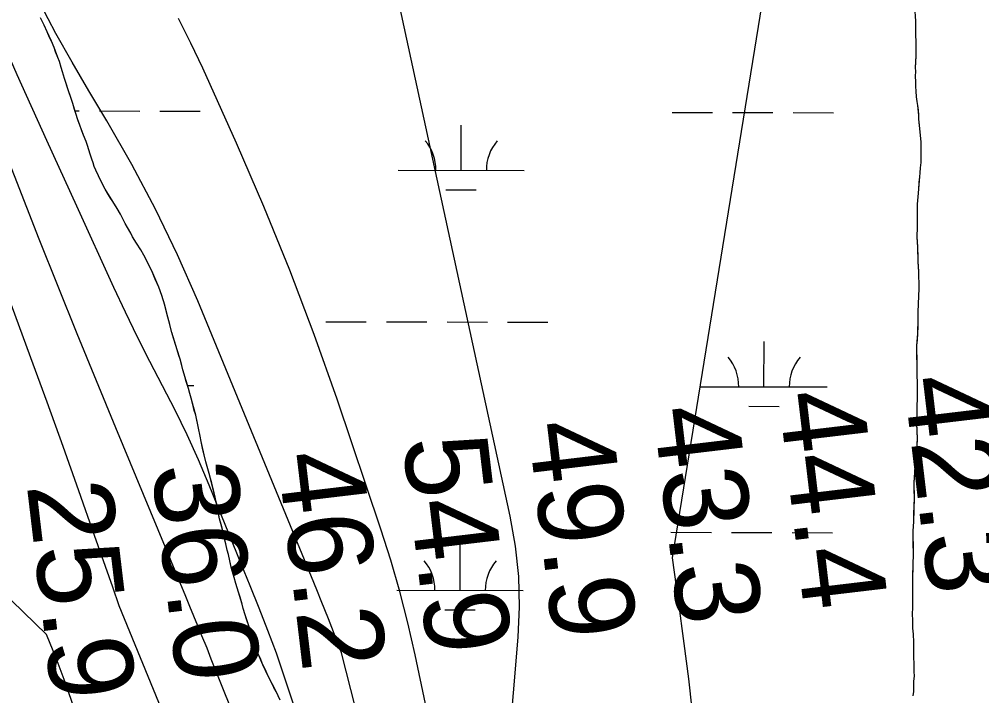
# Model space of a CAD drawing. Extents: x 3172297 to 3210190, y 958463 to 983887.
# Drawn here: x 3198735 to 3199498, y 977707 to 978243 of the extents above; entities that cross this region are included whole.
import ezdxf

# ---------------------------------------------------------------- set-up
doc = ezdxf.new("R2010")
doc.units = 0
for name, color, linetype in [('V-RIVR-RANG', 7, 'Continuous'), ('V-SITE-VEGE', 7, 'Continuous'), ('V-TOPO-DPTH', 7, 'Continuous'), ('V-TOPO-MAJR', 7, 'Continuous'), ('V-TOPO-MINR', 7, 'Continuous'), ('V-WETL-SWMP', 7, 'Continuous')]:
    doc.layers.add(name, color=color, linetype=linetype)

msp = doc.modelspace()

# ---------------------------------------------------------------- linework, layer by layer
at = {"layer": 'V-SITE-VEGE'}
for p, q in [((3199444.82, 978248.64), (3199445.25, 978241.49)), ((3198754.78, 978237.87), (3198751.83, 978243.71)), ((3199445.25, 978241.49), (3199445.3, 978229.76)), ((3198757.04, 978232.59), (3198754.78, 978237.87)), ((3198760.41, 978225.22), (3198757.04, 978232.59)), ((3198762.52, 978220.21), (3198760.41, 978225.22)), ((3199445.3, 978229.76), (3199445.52, 978225.19)), ((3199445.52, 978225.19), (3199445.58, 978213.86)), ((3198765.48, 978212.29), (3198762.52, 978220.21)), ((3198766.89, 978209.23), (3198765.48, 978212.29)), ((3198768.17, 978204.49), (3198766.89, 978209.23)), ((3199445.58, 978213.86), (3199445.02, 978204.51)), ((3198769.3, 978201.02), (3198768.17, 978204.49)), ((3199445.02, 978204.51), (3199445.23, 978201.33)), ((3198770.85, 978195.59), (3198769.3, 978201.02)), ((3198774.1, 978185.86), (3198770.85, 978195.59)), ((3199445.23, 978201.33), (3199445.05, 978197.56)), ((3199445.05, 978197.56), (3199445.27, 978193.18)), ((3199445.27, 978193.18), (3199445.29, 978189.41)), ((3199445.29, 978189.41), (3199445.5, 978185.63)), ((3198776.5, 978179.04), (3198774.1, 978185.86)), ((3198777.35, 978175.84), (3198776.5, 978179.04)), ((3199445.5, 978185.63), (3199445.92, 978181.26)), ((3199445.92, 978181.26), (3199446.33, 978177.48)), ((3198779.75, 978168.05), (3198777.35, 978175.84)), ((3199446.33, 978177.48), (3199446.95, 978174.31)), ((3199446.95, 978174.31), (3199447.77, 978166.56)), ((3198781.45, 978163.04), (3198779.75, 978168.05)), ((3199447.77, 978166.56), (3199447.79, 978163.38)), ((3199447.79, 978163.38), (3199448.83, 978153.44)), ((3198785.82, 978150.8), (3198781.45, 978163.04)), ((3198787.93, 978145.8), (3198785.82, 978150.8)), ((3199448.83, 978153.44), (3199449.46, 978145.3)), ((3198789.06, 978142.6), (3198787.93, 978145.8)), ((3198791.18, 978135.65), (3198789.06, 978142.6)), ((3199449.46, 978145.3), (3199449.53, 978129.19)), ((3198792.59, 978131.75), (3198791.18, 978135.65)), ((3198793.44, 978128.83), (3198792.59, 978131.75)), ((3198794.43, 978125.91), (3198793.44, 978128.83)), ((3198795.69, 978122.99), (3198794.43, 978125.91)), ((3199449.53, 978129.19), (3199448.95, 978125.02)), ((3198797.81, 978118.54), (3198795.69, 978122.99)), ((3198801.6, 978111.04), (3198797.81, 978118.54)), ((3199448.39, 978117.86), (3199447.27, 978101.95)), ((3199448.77, 978121.04), (3199448.39, 978117.86)), ((3199448.95, 978125.02), (3199448.77, 978121.04)), ((3198803, 978107.98), (3198801.6, 978111.04)), ((3198809.04, 978098.25), (3198803, 978107.98)), ((3198812.68, 978092.84), (3198809.04, 978098.25)), ((3199447.27, 978101.95), (3199446.7, 978096.19)), ((3199446.7, 978096.19), (3199446.72, 978090.42)), ((3198815.21, 978088.25), (3198812.68, 978092.84)), ((3198818.87, 978080.88), (3198815.21, 978088.25)), ((3199446.72, 978090.42), (3199446.55, 978083.86)), ((3198820.83, 978077.69), (3198818.87, 978080.88)), ((3199446.55, 978083.86), (3199446.58, 978078.09)), ((3198823.36, 978073.1), (3198820.83, 978077.69)), ((3198824.77, 978070.18), (3198823.36, 978073.1)), ((3199446.58, 978078.09), (3199446.42, 978070.14)), ((3198827.85, 978065.18), (3198824.77, 978070.18)), ((3198831.36, 978060.05), (3198827.85, 978065.18)), ((3199446.42, 978070.14), (3199446.85, 978061.99)), ((3198833.74, 978055.88), (3198831.36, 978060.05)), ((3199446.85, 978061.99), (3199447.1, 978050.86)), ((3198839.93, 978043.23), (3198833.74, 978055.88)), ((3199447.1, 978050.86), (3199447.73, 978042.92)), ((3198845.56, 978030.44), (3198839.93, 978043.23)), ((3199447.73, 978042.92), (3199447.75, 978037.95)), ((3199447.75, 978037.95), (3199447.97, 978034.37)), ((3199447.97, 978034.37), (3199447.99, 978029.2)), ((3198847.96, 978023.9), (3198845.56, 978030.44)), ((3199447.99, 978029.2), (3199447.62, 978023.44)), ((3198850.36, 978016.11), (3198847.96, 978023.9)), ((3199447.62, 978023.44), (3199447.28, 978010.91)), ((3198855.89, 977994.55), (3198850.36, 978016.11)), ((3199447.28, 978010.91), (3199447.3, 978005.15)), ((3199447.3, 978005.15), (3199446.96, 977993.61)), ((3198859.99, 977980.77), (3198855.89, 977994.55)), ((3199446.96, 977993.61), (3199446.21, 977984.07)), ((3198862.53, 977973.26), (3198859.99, 977980.77)), ((3199446.21, 977984.07), (3199446.31, 977961.01)), ((3198863.81, 977968.39), (3198862.53, 977973.26)), ((3198864.66, 977964.91), (3198863.81, 977968.39)), ((3198869.04, 977950.03), (3198864.66, 977964.91)), ((3199446.31, 977961.01), (3199446.54, 977954.45)), ((3198870.04, 977946.13), (3198869.04, 977950.03)), ((3199446.54, 977954.45), (3199446.6, 977941.33)), ((3198871.17, 977942.38), (3198870.04, 977946.13)), ((3198872.16, 977938.48), (3198871.17, 977942.38)), ((3198874.85, 977928.88), (3198872.16, 977938.48)), ((3199446.6, 977941.33), (3199446.42, 977936.96)), ((3199446.42, 977936.96), (3199446.44, 977932.79)), ((3198877.12, 977918.72), (3198874.85, 977928.88)), ((3199446.44, 977932.79), (3199446.27, 977926.42)), ((3199446.27, 977926.42), (3199446.08, 977922.45)), ((3199446.08, 977922.45), (3199446.54, 977910.33)), ((3198878.41, 977912.46), (3198877.12, 977918.72)), ((3198879.12, 977908.14), (3198878.41, 977912.46)), ((3198881.4, 977897.7), (3198879.12, 977908.14)), ((3199446.54, 977910.33), (3199445.99, 977899.19)), ((3198882.81, 977892.14), (3198881.4, 977897.7)), ((3199445.99, 977899.19), (3199445.61, 977895.01)), ((3198885.5, 977882.68), (3198882.81, 977892.14)), ((3199444.84, 977888.85), (3199444.47, 977883.48)), ((3199445.61, 977895.01), (3199444.84, 977888.85)), ((3198890.32, 977864.18), (3198885.5, 977882.68)), ((3199444.47, 977883.48), (3199444.11, 977875.33)), ((3199444.11, 977875.33), (3199444.16, 977863.4)), ((3198893.6, 977846.78), (3198890.32, 977864.18)), ((3199444.16, 977863.4), (3199443.65, 977844.71)), ((3198896.01, 977838.43), (3198893.6, 977846.78)), ((3199443.65, 977844.71), (3199443.29, 977837.16)), ((3198896.86, 977834.25), (3198896.01, 977838.43)), ((3199443.29, 977837.16), (3199443.36, 977821.06)), ((3198897.85, 977830.08), (3198896.86, 977834.25)), ((3198898.71, 977827.16), (3198897.85, 977830.08)), ((3198899.84, 977822.15), (3198898.71, 977827.16)), ((3198900.83, 977818.53), (3198899.84, 977822.15)), ((3199443.36, 977821.06), (3199443.21, 977808.73)), ((3198903.25, 977807.68), (3198900.83, 977818.53)), ((3198905.37, 977800.44), (3198903.25, 977807.68)), ((3199443.21, 977808.73), (3199442.85, 977800.38)), ((3198906.65, 977795.71), (3198905.37, 977800.44)), ((3199442.85, 977800.38), (3199442.87, 977795.41)), ((3198911.74, 977779.3), (3198906.65, 977795.71)), ((3199442.87, 977795.41), (3199442.96, 977776.93)), ((3198912.45, 977775.82), (3198911.74, 977779.3)), ((3198914, 977770.81), (3198912.45, 977775.82)), ((3199442.96, 977776.93), (3199442.78, 977771.16)), ((3198918.95, 977755.65), (3198914, 977770.81)), ((3199442.78, 977771.16), (3199443, 977766.79)), ((3199443, 977766.79), (3199443.03, 977760.23)), ((3199443.03, 977760.23), (3199443.45, 977755.66)), ((3198920.07, 977752.59), (3198918.95, 977755.65)), ((3198922.62, 977744.8), (3198920.07, 977752.59)), ((3199443.45, 977755.66), (3199443.68, 977749.1)), ((3198924.45, 977740.07), (3198922.62, 977744.8)), ((3199443.68, 977749.1), (3199443.73, 977736.98)), ((3198928.11, 977731.31), (3198924.45, 977740.07)), ((3199443.73, 977736.98), (3199443.95, 977732.21)), ((3198932.19, 977722.27), (3198928.11, 977731.31)), ((3199443.95, 977732.21), (3199443.98, 977725.64)), ((3198938.51, 977710.05), (3198932.19, 977722.27)), ((3199444.19, 977722.47), (3199443.81, 977718.09)), ((3199443.98, 977725.64), (3199444.19, 977722.47)), ((3199443.83, 977714.91), (3199443.65, 977710.14)), ((3199443.81, 977718.09), (3199443.83, 977714.91)), ((3198941.75, 977703.37), (3198938.51, 977710.05)), ((3199443.65, 977710.14), (3199443.27, 977706.76))]:
    msp.add_line(p, q, dxfattribs=at)
at = {"layer": 'V-TOPO-DPTH'}
msp.add_lwpolyline([(3199011.25, 977168.68), (3198795.24, 977648.19), (3198792.63, 977655.94), (3198790.03, 977663.69), (3198779.37, 977694.62), (3198771.26, 977717.47), (3198764.15, 977736.47), (3198756.63, 977755.29), (3198525.78, 977978.92), (3198518.75, 977984.06), (3198512.42, 977990.49), (3198487.18, 978024.07), (3198469.85, 978049), (3198453.82, 978074.68), (3198439.75, 978101.48), (3198426.98, 978129.02), (3198347.76, 978318.03)], dxfattribs=at)
at = {"layer": 'V-TOPO-MAJR'}
msp.add_lwpolyline([(3199073.5, 977255.98), (3199062.83, 977323.74), (3199049.12, 977390.96), (3199033.38, 977457.82), (3198938.75, 977740.58), (3198931.93, 977758.32), (3198925.02, 977776.03), (3198917.99, 977793.69), (3198910.87, 977811.32), (3198885.49, 977873.56), (3198876.96, 977893.56), (3198868.04, 977913.37), (3198858.51, 977932.9), (3198848.57, 977952.23), (3198838.5, 977971.52), (3198828.67, 977990.91), (3198819.2, 978010.49), (3198809.96, 978030.18), (3198780.49, 978094.53), (3198756.85, 978146.56), (3198733.41, 978198.68), (3198710.29, 978250.93)], dxfattribs=at)
at = {"layer": 'V-TOPO-MINR'}
for points in [[(3199399.18, 978721.77), (3199252.37, 977815.87), (3199257.22, 977782.06), (3199261.76, 977748.19), (3199265.33, 977720.15), (3199270.64, 977672.17), (3199274.91, 977624.11), (3199277.61, 977575.95), (3199279.27, 977527.7), (3199291.59, 976850.84)], [(3199059.72, 977227.5), (3199048.89, 977280.91), (3199036.27, 977334), (3199017.86, 977403.64), (3199012.59, 977421.49), (3199006.64, 977439.08), (3198999.68, 977456.31), (3198887.16, 977735.75), (3198886.08, 977738.64), (3198884.96, 977741.52), (3198883.81, 977744.39), (3198879.78, 977754.24), (3198876.59, 977762.02), (3198873.39, 977769.8), (3198870.17, 977777.57), (3198866.95, 977785.34), (3198811.38, 977918.86), (3198780.76, 977993.54), (3198750.68, 978068.44), (3198721.39, 978143.65), (3198692.63, 978219.07), (3198614.41, 978427.54)], [(3199020.38, 978325.92), (3199123.91, 977848.95), (3199127.96, 977825.17), (3199130.59, 977801.29), (3199131.08, 977777.28), (3199130.13, 977753.17), (3199111.83, 977535.75)], [(3199011.25, 977168.68), (3198795.24, 977648.19), (3198792.63, 977655.94), (3198790.03, 977663.69), (3198779.37, 977694.62), (3198771.26, 977717.47), (3198764.15, 977736.47), (3198756.63, 977755.29), (3198525.78, 977978.92), (3198518.75, 977984.06), (3198512.42, 977990.49), (3198487.18, 978024.07), (3198469.85, 978049), (3198453.82, 978074.68), (3198439.75, 978101.48), (3198426.98, 978129.02), (3198347.76, 978318.03)], [(3199030.4, 977582.99), (3198990.29, 977740.63), (3198989.68, 977742.78), (3198988.22, 977746.99), (3198986.47, 977751.1), (3198984.76, 977755.24), (3198983.94, 977757.32), (3198979.98, 977767.62), (3198977.17, 977774.85), (3198974.32, 977782.06), (3198971.42, 977789.26), (3198968.48, 977796.43), (3198876.37, 978019.45), (3198860.26, 978056.09), (3198843.07, 978092.18), (3198824.26, 978127.45), (3198804.36, 978162.18), (3198790.02, 978185.96), (3198776.79, 978208.55), (3198763.97, 978231.37), (3198751.76, 978254.51)], [(3199065.05, 977661.49), (3199048.68, 977739.28), (3199042.92, 977764.44), (3199036.57, 977789.43), (3199029.35, 977814.19), (3199021.54, 977838.79), (3198986.89, 977941.58), (3198968.71, 977992.97), (3198949.55, 978043.97), (3198928.88, 978094.39), (3198907.22, 978144.41), (3198880.44, 978203.84), (3198871.05, 978223.66), (3198861.18, 978243.22)], [(3199030.61, 977242.95), (3199023.33, 977266.68), (3199015.01, 977290), (3199005.12, 977312.69), (3198814.15, 977778.03), (3198809.01, 977792.85), (3198794.67, 977833.77), (3198782.24, 977869.01), (3198769.69, 977904.21), (3198756.97, 977939.34), (3198744.13, 977974.44), (3198709.85, 978067.47)]]:
    msp.add_lwpolyline(points, dxfattribs=at)
at = {"layer": 'V-WETL-SWMP'}
for p, q in [((3198754.78, 978237.87), (3198751.83, 978243.71)), ((3199445.04, 978244.67), (3199445.25, 978241.49)), ((3199445.25, 978241.49), (3199445.27, 978237.71)), ((3198757.04, 978232.58), (3198754.78, 978237.87)), ((3198759, 978228.28), (3198757.04, 978232.58)), ((3199445.27, 978237.71), (3199445.29, 978233.93)), ((3199445.29, 978233.93), (3199445.3, 978229.76)), ((3198760.41, 978225.22), (3198759, 978228.28)), ((3198762.52, 978220.21), (3198760.41, 978225.22)), ((3199445.3, 978229.76), (3199445.52, 978225.19)), ((3199445.52, 978225.19), (3199445.55, 978219.82)), ((3198763.79, 978216.87), (3198762.52, 978220.21)), ((3198765.48, 978212.28), (3198763.79, 978216.87)), ((3199445.55, 978219.82), (3199445.57, 978213.86)), ((3198766.89, 978209.23), (3198765.48, 978212.28)), ((3198768.17, 978204.5), (3198766.89, 978209.23)), ((3199445.57, 978213.86), (3199445.2, 978208.09)), ((3198769.3, 978201.02), (3198768.17, 978204.5)), ((3199445.2, 978208.09), (3199445.02, 978204.51)), ((3199445.02, 978204.51), (3199445.23, 978201.33)), ((3198770.85, 978195.59), (3198769.3, 978201.02)), ((3198772.12, 978191.7), (3198770.85, 978195.59)), ((3199445.23, 978201.33), (3199445.05, 978197.56)), ((3199445.05, 978197.56), (3199445.27, 978193.18)), ((3198774.1, 978185.86), (3198772.12, 978191.7)), ((3199445.27, 978193.18), (3199445.29, 978189.41)), ((3199445.29, 978189.41), (3199445.5, 978185.63)), ((3198775.37, 978182.24), (3198774.1, 978185.86)), ((3198776.5, 978179.04), (3198775.37, 978182.24)), ((3198777.35, 978175.84), (3198776.5, 978179.04)), ((3199445.5, 978185.63), (3199445.92, 978181.26)), ((3199445.92, 978181.26), (3199446.33, 978177.48)), ((3198778.76, 978171.11), (3198777.35, 978175.84)), ((3198779.75, 978168.05), (3198778.76, 978171.11)), ((3199446.33, 978177.48), (3199446.94, 978174.31)), ((3199446.94, 978174.31), (3199447.36, 978170.53)), ((3198779.11, 978170.05), (3198782.45, 978170.04)), ((3198781.45, 978163.04), (3198779.75, 978168.05)), ((3198798.45, 978170), (3198830.45, 978169.92)), ((3198846.45, 978169.88), (3198878.45, 978169.81)), ((3199252.36, 978168.88), (3199284.36, 978168.8)), ((3199300.36, 978168.76), (3199332.36, 978168.68)), ((3199348.36, 978168.64), (3199380.36, 978168.56)), ((3199447.36, 978170.53), (3199447.77, 978166.56)), ((3199447.77, 978166.56), (3199447.79, 978163.38)), ((3199447.79, 978163.38), (3199448.21, 978158.81)), ((3198782.71, 978159.57), (3198781.45, 978163.04)), ((3198784.55, 978154.28), (3198782.71, 978159.57)), ((3199085.18, 978122.86), (3199085.27, 978158.86)), ((3199448.21, 978158.81), (3199448.83, 978153.44)), ((3198785.82, 978150.8), (3198784.55, 978154.28)), ((3198787.93, 978145.8), (3198785.82, 978150.8)), ((3199448.83, 978153.44), (3199449.46, 978145.3)), ((3198789.06, 978142.6), (3198787.93, 978145.8)), ((3198791.18, 978135.64), (3198789.06, 978142.6)), ((3199449.46, 978145.3), (3199449.47, 978141.92)), ((3199449.47, 978141.92), (3199449.49, 978137.54)), ((3198792.59, 978131.75), (3198791.18, 978135.64)), ((3199449.49, 978137.54), (3199449.52, 978132.38)), ((3198793.44, 978128.83), (3198792.59, 978131.75)), ((3198794.43, 978125.91), (3198793.44, 978128.83)), ((3198795.69, 978122.99), (3198794.43, 978125.91)), ((3199449.53, 978129.19), (3199448.95, 978125.02)), ((3199449.52, 978132.38), (3199449.53, 978129.19)), ((3198797.8, 978118.54), (3198795.69, 978122.99)), ((3198799.21, 978115.62), (3198797.8, 978118.54)), ((3199035.18, 978122.99), (3199135.18, 978122.74)), ((3199448.39, 978117.86), (3199448.01, 978113.29)), ((3199448.77, 978121.04), (3199448.39, 978117.86)), ((3199448.95, 978125.02), (3199448.77, 978121.04)), ((3198801.6, 978111.04), (3198799.21, 978115.62)), ((3198803, 978107.98), (3198801.6, 978111.04)), ((3199448.01, 978113.29), (3199447.64, 978107.92)), ((3198805.67, 978103.67), (3198803, 978107.98)), ((3198807.35, 978101.03), (3198805.67, 978103.67)), ((3199073.14, 978107.46), (3199097.14, 978107.4)), ((3199447.64, 978107.92), (3199447.27, 978101.95)), ((3198809.04, 978098.25), (3198807.35, 978101.03)), ((3198812.68, 978092.84), (3198809.04, 978098.25)), ((3199447.27, 978101.95), (3199446.7, 978096.18)), ((3199446.7, 978096.18), (3199446.72, 978090.42)), ((3198815.21, 978088.25), (3198812.68, 978092.84)), ((3198817.32, 978084.08), (3198815.21, 978088.25)), ((3199446.72, 978090.42), (3199446.55, 978083.86)), ((3198818.87, 978080.88), (3198817.32, 978084.08)), ((3198820.83, 978077.69), (3198818.87, 978080.88)), ((3199446.55, 978083.86), (3199446.58, 978078.09)), ((3198823.36, 978073.1), (3198820.83, 978077.69)), ((3198824.77, 978070.18), (3198823.36, 978073.1)), ((3199446.58, 978078.09), (3199446.42, 978070.14)), ((3198827.85, 978065.18), (3198824.77, 978070.18)), ((3198831.36, 978060.05), (3198827.85, 978065.18)), ((3199446.42, 978070.14), (3199446.63, 978066.96)), ((3199446.63, 978066.96), (3199446.85, 978061.99)), ((3198833.74, 978055.88), (3198831.36, 978060.05)), ((3199446.85, 978061.99), (3199447.08, 978054.24)), ((3198836.7, 978049.9), (3198833.74, 978055.88)), ((3198839.93, 978043.23), (3198836.7, 978049.9)), ((3199447.08, 978054.24), (3199447.1, 978050.86)), ((3199447.1, 978050.86), (3199447.52, 978046.1)), ((3198842.75, 978036.69), (3198839.93, 978043.23)), ((3199447.52, 978046.1), (3199447.73, 978042.92)), ((3199447.73, 978042.92), (3199447.75, 978037.95)), ((3198845.56, 978030.44), (3198842.75, 978036.69)), ((3199447.75, 978037.95), (3199447.97, 978034.37)), ((3199447.97, 978034.37), (3199447.99, 978029.2)), ((3198847.96, 978023.9), (3198845.56, 978030.44)), ((3199447.99, 978029.2), (3199447.62, 978023.43)), ((3198849.37, 978019.45), (3198847.96, 978023.9)), ((3198850.36, 978016.11), (3198849.37, 978019.45)), ((3199447.62, 978023.43), (3199447.45, 978016.68)), ((3198852.06, 978009.57), (3198850.36, 978016.11)), ((3199447.45, 978016.68), (3199447.28, 978010.91)), ((3199447.28, 978010.91), (3199447.3, 978005.15)), ((3198854.33, 978000.81), (3198852.06, 978009.57)), ((3198978.04, 978003.06), (3199010.04, 978002.98)), ((3199447.3, 978005.15), (3199447.13, 977998.98)), ((3198855.89, 977994.54), (3198854.33, 978000.81)), ((3199026.04, 978002.94), (3199058.04, 978002.86)), ((3199074.04, 978002.82), (3199106.04, 978002.74)), ((3199122.04, 978002.7), (3199154.04, 978002.62)), ((3199447.13, 977998.98), (3199446.96, 977993.61)), ((3198857.16, 977990.09), (3198855.89, 977994.54)), ((3198859, 977984.11), (3198857.16, 977990.09)), ((3199446.58, 977988.44), (3199446.2, 977984.07)), ((3199446.96, 977993.61), (3199446.58, 977988.44)), ((3198859.99, 977980.77), (3198859, 977984.11)), ((3198861.54, 977976.18), (3198859.99, 977980.77)), ((3199325.23, 977951.46), (3199325.32, 977987.46)), ((3199446.2, 977984.07), (3199446.23, 977979.5)), ((3198862.53, 977973.26), (3198861.54, 977976.18)), ((3198863.81, 977968.39), (3198862.53, 977973.26)), ((3199446.23, 977979.5), (3199446.25, 977974.33)), ((3199446.25, 977974.33), (3199446.28, 977967.77)), ((3198864.66, 977964.91), (3198863.81, 977968.39)), ((3198866.21, 977959.63), (3198864.66, 977964.91)), ((3199446.28, 977967.77), (3199446.31, 977961.01)), ((3198867.35, 977955.73), (3198866.21, 977959.63)), ((3199446.31, 977961.01), (3199446.54, 977954.45)), ((3198869.04, 977950.03), (3198867.35, 977955.73)), ((3198868.28, 977952.59), (3198873.32, 977952.57)), ((3198870.04, 977946.13), (3198869.04, 977950.03)), ((3199275.23, 977951.58), (3199375.23, 977951.33)), ((3199446.54, 977954.45), (3199446.58, 977945.51)), ((3198871.17, 977942.37), (3198870.04, 977946.13)), ((3198872.16, 977938.48), (3198871.17, 977942.37)), ((3199446.58, 977945.51), (3199446.59, 977941.33)), ((3198873.72, 977932.77), (3198872.16, 977938.48)), ((3199313.19, 977936.06), (3199337.19, 977936)), ((3199446.59, 977941.33), (3199446.42, 977936.96)), ((3199446.42, 977936.96), (3199446.43, 977932.79)), ((3198874.85, 977928.88), (3198873.72, 977932.77)), ((3198876.27, 977922.76), (3198874.85, 977928.88)), ((3199446.43, 977932.79), (3199446.26, 977926.42)), ((3198877.12, 977918.72), (3198876.27, 977922.76)), ((3199446.26, 977926.42), (3199446.08, 977922.45)), ((3199446.08, 977922.45), (3199446.31, 977916.88)), ((3198878.4, 977912.46), (3198877.12, 977918.72)), ((3198879.12, 977908.14), (3198878.4, 977912.46)), ((3199446.31, 977916.88), (3199446.53, 977910.32)), ((3198880.54, 977901.6), (3198879.12, 977908.14)), ((3199446.35, 977906.35), (3199446.17, 977902.57)), ((3199446.53, 977910.32), (3199446.35, 977906.35)), ((3198881.4, 977897.7), (3198880.54, 977901.6)), ((3198882.81, 977892.14), (3198881.4, 977897.7)), ((3199445.99, 977899.19), (3199445.61, 977895.01)), ((3199446.17, 977902.57), (3199445.99, 977899.19)), ((3198883.95, 977888.24), (3198882.81, 977892.14)), ((3199444.84, 977888.85), (3199444.47, 977883.48)), ((3199445.61, 977895.01), (3199444.84, 977888.85)), ((3198885.5, 977882.68), (3198883.95, 977888.24)), ((3198886.49, 977878.92), (3198885.5, 977882.68)), ((3199444.47, 977883.48), (3199444.29, 977879.9)), ((3198887.49, 977875.17), (3198886.49, 977878.92)), ((3198888.62, 977870.85), (3198887.49, 977875.17)), ((3199444.29, 977879.9), (3199444.11, 977875.33)), ((3199444.11, 977875.33), (3199444.13, 977869.96)), ((3198890.32, 977864.17), (3198888.62, 977870.85)), ((3199444.13, 977869.96), (3199444.16, 977863.4)), ((3198891.32, 977859.16), (3198890.32, 977864.17)), ((3198892.75, 977851.51), (3198891.32, 977859.16)), ((3199444.16, 977863.4), (3199443.99, 977857.24)), ((3198893.6, 977846.78), (3198892.75, 977851.51)), ((3199443.82, 977850.68), (3199443.65, 977844.71)), ((3199443.99, 977857.24), (3199443.82, 977850.68)), ((3198894.88, 977842.46), (3198893.6, 977846.78)), ((3199443.65, 977844.71), (3199443.28, 977837.16)), ((3198896.01, 977838.43), (3198894.88, 977842.46)), ((3198896.86, 977834.25), (3198896.01, 977838.43)), ((3199251.53, 977836.21), (3199283.53, 977836.13)), ((3199299.53, 977836.09), (3199331.53, 977836.01)), ((3199347.53, 977835.97), (3199379.53, 977835.89)), ((3199443.28, 977837.16), (3199443.3, 977833.78)), ((3198897.86, 977830.08), (3198896.86, 977834.25)), ((3198898.71, 977827.16), (3198897.86, 977830.08)), ((3199443.3, 977833.78), (3199443.32, 977829.21)), ((3199443.32, 977829.21), (3199443.33, 977826.03)), ((3198899.84, 977822.15), (3198898.71, 977827.16)), ((3198900.83, 977818.53), (3198899.84, 977822.15)), ((3199084.36, 977790.19), (3199084.45, 977826.19)), ((3199443.33, 977826.03), (3199443.36, 977821.06)), ((3199443.36, 977821.06), (3199443.37, 977817.68)), ((3198902.26, 977812.27), (3198900.83, 977818.53)), ((3199443.37, 977817.68), (3199443.2, 977812.11)), ((3198903.25, 977807.68), (3198902.26, 977812.27)), ((3198905.37, 977800.44), (3198903.25, 977807.68)), ((3199443.21, 977808.73), (3199443.04, 977803.56)), ((3199443.2, 977812.11), (3199443.21, 977808.73)), ((3198906.65, 977795.71), (3198905.37, 977800.44)), ((3199443.04, 977803.56), (3199442.85, 977800.38)), ((3199442.85, 977800.38), (3199442.87, 977795.41)), ((3198908.77, 977788.89), (3198906.65, 977795.71)), ((3199034.36, 977790.31), (3199134.36, 977790.07)), ((3199442.87, 977795.41), (3199442.89, 977792.23)), ((3199442.89, 977792.23), (3199442.91, 977787.06)), ((3198910.04, 977784.86), (3198908.77, 977788.89)), ((3198911.74, 977779.3), (3198910.04, 977784.86)), ((3199442.91, 977787.06), (3199442.94, 977780.3)), ((3198912.45, 977775.82), (3198911.74, 977779.3)), ((3198914, 977770.81), (3198912.45, 977775.82)), ((3199072.32, 977774.79), (3199096.32, 977774.73)), ((3199442.96, 977776.93), (3199442.78, 977771.16)), ((3199442.94, 977780.3), (3199442.96, 977776.93)), ((3198915.13, 977767.33), (3198914, 977770.81)), ((3198917.39, 977760.52), (3198915.13, 977767.33)), ((3199442.78, 977771.16), (3199443, 977766.79)), ((3199443, 977766.79), (3199443.03, 977760.23)), ((3198918.95, 977755.65), (3198917.39, 977760.52)), ((3199443.03, 977760.23), (3199443.45, 977755.66)), ((3198920.07, 977752.59), (3198918.95, 977755.65)), ((3198921.63, 977748), (3198920.07, 977752.59)), ((3199443.45, 977755.66), (3199443.68, 977749.1)), ((3198922.62, 977744.8), (3198921.63, 977748)), ((3198924.45, 977740.07), (3198922.62, 977744.8)), ((3199443.68, 977749.1), (3199443.69, 977745.32)), ((3199443.69, 977745.32), (3199443.72, 977740.15)), ((3198925.86, 977736.73), (3198924.45, 977740.07)), ((3198928.11, 977731.31), (3198925.86, 977736.73)), ((3199443.72, 977740.15), (3199443.73, 977736.97)), ((3199443.73, 977736.97), (3199443.95, 977732.2)), ((3198929.8, 977727.7), (3198928.11, 977731.31)), ((3199443.95, 977732.2), (3199443.97, 977729.02)), ((3199443.97, 977729.02), (3199443.98, 977725.64)), ((3198932.19, 977722.27), (3198929.8, 977727.7)), ((3198934.02, 977718.8), (3198932.19, 977722.27)), ((3199444.19, 977722.47), (3199443.82, 977718.09)), ((3199443.98, 977725.64), (3199444.19, 977722.47)), ((3198936.83, 977713.38), (3198934.02, 977718.8)), ((3198938.51, 977710.04), (3198936.83, 977713.38)), ((3199443.83, 977714.91), (3199443.65, 977710.14)), ((3199443.82, 977718.09), (3199443.83, 977714.91)), ((3198941.75, 977703.37), (3198938.51, 977710.04)), ((3199443.65, 977710.14), (3199443.27, 977706.76))]:
    msp.add_line(p, q, dxfattribs=at)
for centre, start, end in [((3199029.94, 978123.48), 359.0865, 40.63016), ((3199140.42, 978123.2), 139.0865, 180.63016), ((3199269.99, 977952.07), 359.0865, 40.63016), ((3199380.47, 977951.8), 139.0865, 180.63016), ((3199029.12, 977790.8), 359.0865, 40.63016), ((3199139.6, 977790.53), 139.0865, 180.63016)]:
    msp.add_arc(centre, 35.25, start, end, dxfattribs=at)

# ---------------------------------------------------------------- texts
at = {"layer": 'V-RIVR-RANG'}
for s, p in [('42.3', (3199435.81, 977957.86)), ('44.4', (3199336.54, 977945.79)), ('43.3', (3199237.27, 977933.72)), ('49.9', (3199137.97, 977921.91)), ('54.9', (3199038.71, 977909.84)), ('46.2', (3198939.47, 977897.5)), ('36.0', (3198839.86, 977888.31)), ('25.9', (3198740.9, 977873.62))]:
    msp.add_text(s, height=67, rotation=276.78833, dxfattribs=at).set_placement(p)

doc.saveas('drawing.dxf')
